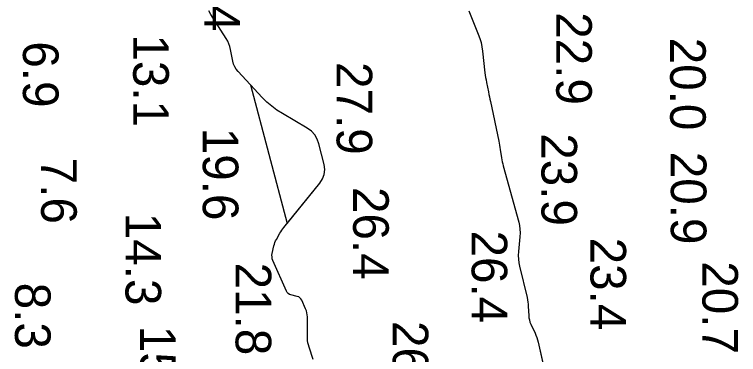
# Model space of a CAD drawing. Extents: x 1178573 to 1187098, y 693282 to 751751.
# Drawn here: x 1182379.5 to 1182633.7, y 743772.3 to 743891.7 of the extents above; entities that cross this region are included whole.
import ezdxf

# ---------------------------------------------------------------- set-up
doc = ezdxf.new("R2010")
doc.units = 0
for name, color, linetype in [('G-ANNO-PATT', 7, 'Continuous'), ('V-HYDS-MAJR', 7, 'Continuous'), ('V-HYDS-SOUN', 7, 'Continuous')]:
    doc.layers.add(name, color=color, linetype=linetype)

msp = doc.modelspace()

# ---------------------------------------------------------------- linework, layer by layer
at = {"layer": 'G-ANNO-PATT'}
for p, q in [((1182538.98, 743892.9), (1182542.3, 743884.74)), ((1182542.3, 743884.74), (1182542.84, 743883.28)), ((1182542.84, 743883.28), (1182543.27, 743881.8)), ((1182543.27, 743881.8), (1182543.59, 743880.3)), ((1182543.59, 743880.3), (1182543.81, 743878.77)), ((1182543.81, 743878.77), (1182544.63, 743871.2)), ((1182544.63, 743871.2), (1182544.73, 743870.35)), ((1182544.73, 743870.35), (1182544.85, 743869.5)), ((1182544.85, 743869.5), (1182545, 743868.66)), ((1182462.29, 743866.97), (1182475.15, 743818.23)), ((1182545, 743868.66), (1182545.16, 743867.81)), ((1182545.16, 743867.81), (1182545.85, 743864.45)), ((1182545.85, 743864.45), (1182546.03, 743863.61)), ((1182546.03, 743863.61), (1182546.2, 743862.77)), ((1182546.2, 743862.77), (1182546.38, 743861.93)), ((1182546.38, 743861.93), (1182546.56, 743861.09)), ((1182546.56, 743861.09), (1182549.5, 743847.19)), ((1182549.5, 743847.19), (1182549.65, 743846.47)), ((1182549.65, 743846.47), (1182549.78, 743845.74)), ((1182549.78, 743845.74), (1182549.91, 743845.02)), ((1182549.91, 743845.02), (1182550.02, 743844.29)), ((1182550.02, 743844.29), (1182550.46, 743841.37)), ((1182550.46, 743841.37), (1182550.58, 743840.64)), ((1182550.58, 743840.64), (1182550.72, 743839.92)), ((1182550.72, 743839.92), (1182550.89, 743839.2)), ((1182550.89, 743839.2), (1182551.07, 743838.49)), ((1182551.07, 743838.49), (1182556.47, 743818.81)), ((1182556.47, 743818.81), (1182556.76, 743817.53)), ((1182556.76, 743817.53), (1182556.93, 743816.25)), ((1182556.93, 743816.25), (1182556.98, 743814.96)), ((1182556.91, 743813.65), (1182556.4, 743808.42)), ((1182556.98, 743814.96), (1182556.91, 743813.65)), ((1182556.4, 743808.42), (1182556.33, 743807.11)), ((1182556.33, 743807.11), (1182556.36, 743805.82)), ((1182556.36, 743805.82), (1182556.51, 743804.53)), ((1182556.51, 743804.53), (1182556.76, 743803.25)), ((1182556.76, 743803.25), (1182559.41, 743792.28)), ((1182559.41, 743792.28), (1182559.58, 743791.5)), ((1182559.58, 743791.5), (1182559.71, 743790.72)), ((1182559.71, 743790.72), (1182559.8, 743789.94)), ((1182559.8, 743789.94), (1182559.85, 743789.14)), ((1182559.85, 743789.14), (1182559.99, 743785.97)), ((1182559.99, 743785.97), (1182560.06, 743785.19)), ((1182560.06, 743785.19), (1182560.21, 743784.42)), ((1182560.21, 743784.42), (1182560.44, 743783.68)), ((1182560.44, 743783.68), (1182560.74, 743782.95)), ((1182560.74, 743782.95), (1182562.21, 743779.82)), ((1182562.21, 743779.82), (1182562.54, 743779.05)), ((1182562.54, 743779.05), (1182562.83, 743778.27)), ((1182562.83, 743778.27), (1182563.08, 743777.47)), ((1182563.08, 743777.47), (1182563.29, 743776.66)), ((1182563.29, 743776.66), (1182566.26, 743763.43))]:
    msp.add_line(p, q, dxfattribs=at)
msp.add_lwpolyline([(1182475.15, 743818.23), (1182486.67, 743832.44), (1182487.64, 743833.94), (1182488.2, 743835.53), (1182488.37, 743837.2), (1182488.13, 743838.97), (1182486.35, 743846.22), (1182485.76, 743847.92), (1182484.88, 743849.41), (1182483.7, 743850.68), (1182482.24, 743851.74), (1182473.54, 743856.84), (1182471.61, 743858.07), (1182469.78, 743859.43), (1182468.05, 743860.92), (1182466.43, 743862.54), (1182462.29, 743866.97)], dxfattribs=at)
at = {"layer": 'V-HYDS-MAJR'}
for points in [[(1182484.37, 743770.56), (1182482.88, 743774.84), (1182482.63, 743775.64), (1182482.46, 743776.45), (1182482.35, 743777.27), (1182482.31, 743778.11), (1182482.28, 743785.53), (1182482.23, 743786.26), (1182482.12, 743786.98), (1182481.93, 743787.67), (1182481.66, 743788.36), (1182480.31, 743791.37), (1182480.04, 743791.84), (1182479.68, 743792.22), (1182479.24, 743792.5), (1182478.73, 743792.68), (1182476.49, 743793.2), (1182475.98, 743793.38), (1182475.54, 743793.66), (1182475.19, 743794.04), (1182474.92, 743794.52), (1182470.2, 743805.31), (1182469.98, 743805.92), (1182469.87, 743806.54), (1182469.86, 743807.16), (1182469.95, 743807.8), (1182470.54, 743810.46), (1182470.69, 743811.05), (1182470.89, 743811.62), (1182471.13, 743812.18), (1182471.42, 743812.72), (1182472.66, 743814.85), (1182472.98, 743815.38), (1182473.32, 743815.89), (1182473.68, 743816.39), (1182474.06, 743816.87), (1182486.67, 743832.44), (1182487.64, 743833.94), (1182488.2, 743835.53), (1182488.37, 743837.2), (1182488.13, 743838.97), (1182486.35, 743846.22), (1182485.76, 743847.92), (1182484.88, 743849.41), (1182483.7, 743850.68), (1182482.24, 743851.74), (1182473.54, 743856.84), (1182471.61, 743858.07), (1182469.78, 743859.43), (1182468.05, 743860.92), (1182466.43, 743862.54), (1182457.93, 743871.64), (1182457.28, 743872.44), (1182456.76, 743873.31), (1182456.37, 743874.24), (1182456.1, 743875.23), (1182455.31, 743879.35), (1182455.06, 743880.36), (1182454.73, 743881.33), (1182454.3, 743882.27), (1182453.78, 743883.17), (1182450.03, 743889.03), (1182449.22, 743890.31), (1182448.43, 743891.59), (1182447.65, 743892.89)], [(1182538.98, 743892.9), (1182542.3, 743884.74), (1182542.84, 743883.28), (1182543.27, 743881.8), (1182543.59, 743880.3), (1182543.81, 743878.77), (1182544.63, 743871.2), (1182544.73, 743870.35), (1182544.85, 743869.5), (1182545, 743868.66), (1182545.16, 743867.81), (1182545.85, 743864.45), (1182546.03, 743863.61), (1182546.2, 743862.77), (1182546.38, 743861.93), (1182546.56, 743861.09), (1182549.5, 743847.19), (1182549.65, 743846.47), (1182549.78, 743845.74), (1182549.91, 743845.02), (1182550.02, 743844.29), (1182550.46, 743841.37), (1182550.58, 743840.64), (1182550.72, 743839.92), (1182550.89, 743839.2), (1182551.07, 743838.49), (1182556.47, 743818.81), (1182556.76, 743817.53), (1182556.93, 743816.25), (1182556.98, 743814.96), (1182556.91, 743813.65), (1182556.4, 743808.42), (1182556.33, 743807.11), (1182556.36, 743805.82), (1182556.51, 743804.53), (1182556.76, 743803.25), (1182559.41, 743792.28), (1182559.58, 743791.5), (1182559.71, 743790.72), (1182559.8, 743789.94), (1182559.85, 743789.14), (1182559.99, 743785.97), (1182560.06, 743785.19), (1182560.21, 743784.42), (1182560.44, 743783.68), (1182560.74, 743782.95), (1182562.21, 743779.82), (1182562.54, 743779.05), (1182562.83, 743778.27), (1182563.08, 743777.47), (1182563.29, 743776.66), (1182566.26, 743763.43)]]:
    msp.add_lwpolyline(points, dxfattribs=at)

# ---------------------------------------------------------------- texts
at = {"layer": 'V-HYDS-SOUN'}
for s, p in [('25.4 ', (1182446.15, 743918.25)), ('22.9 ', (1182569.65, 743892.45)), ('13.1 ', (1182421.13, 743884.67)), ('20.0 ', (1182609.64, 743883.51)), ('6.9', (1182382.42, 743882.23)), ('27.9 ', (1182492.55, 743874.97)), ('19.6 ', (1182445.56, 743851.9)), ('23.9 ', (1182564.47, 743849.97)), ('20.9 ', (1182609.88, 743843.47)), ('7.6', (1182388.81, 743841.38)), ('26.4 ', (1182498.35, 743831.11)), ('14.3 ', (1182418.43, 743822.05)), ('26.4 ', (1182539.95, 743815.82)), ('23.4 ', (1182581.68, 743813.33)), ('21.8 ', (1182457.09, 743804.56)), ('20.7 ', (1182620.96, 743805.02)), ('8.3', (1182379.63, 743797.51)), ('26.0 ', (1182512.23, 743784.07)), ('15.7 ', (1182423.52, 743782.35))]:
    msp.add_text(s, height=12.5, rotation=270, dxfattribs=at).set_placement(p)

doc.saveas('drawing.dxf')
